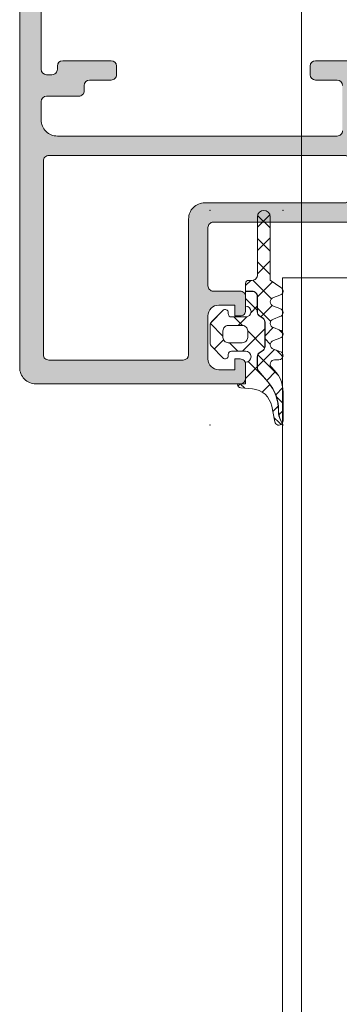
# Model space of a CAD drawing. Header units: millimetres. Extents: x 213386 to 506888, y 183055 to 450952.
# Tile 371 of 656: x 399519 to 399549, y 292447 to 292539. Entities that reach past the tile are written whole.
import ezdxf

# ---------------------------------------------------------------- set-up
doc = ezdxf.new("R2010")
doc.units = ezdxf.units.MM
doc.layers.add('FASÁDA DETAILNÍ', color=255, linetype='Continuous', lineweight=0)

msp = doc.modelspace()

# ---------------------------------------------------------------- hatches: boundary and pattern name
at = {"layer": 'FASÁDA DETAILNÍ'}
h = msp.add_hatch(color=256, dxfattribs=at)
edge = h.paths.add_edge_path(flags=16)
edge.add_ellipse((399522.156, 292525.734), major_axis=(-0.5, 0), ratio=1, start_angle=-90.00298, end_angle=0.00298)
edge.add_line((399521.656, 292525.734), (399521.656, 292507.734))
edge.add_ellipse((399522.156, 292507.734), major_axis=(-0.5, 0), ratio=1, start_angle=-0.00298, end_angle=90.00298)
edge.add_line((399522.156, 292507.234), (399534.656, 292507.234))
edge.add_ellipse((399534.656, 292507.734), major_axis=(-0.5, 0), ratio=1, start_angle=90.0025, end_angle=179.9975)
edge.add_line((399535.156, 292507.734), (399535.156, 292520.337))
edge.add_ellipse((399536.656, 292520.337), major_axis=(-1.5, 0), ratio=1, start_angle=-90.00004, end_angle=0.00004, ccw=False)
edge.add_line((399536.656, 292521.837), (399549.656, 292521.837))
edge.add_ellipse((399549.656, 292522.337), major_axis=(-0.5, 0), ratio=1, start_angle=89.99996, end_angle=180.00004)
edge.add_line((399550.156, 292522.337), (399550.156, 292525.734))
edge.add_ellipse((399549.656, 292525.734), major_axis=(-0.5, 0), ratio=1, start_angle=179.99996, end_angle=270.00004)
edge.add_line((399549.656, 292526.234), (399522.156, 292526.234))
edge = h.paths.add_edge_path()
edge.add_line((399520.956, 292555.034), (399523.956, 292555.034))
edge.add_line((399523.956, 292555.034), (399523.956, 292553.034))
edge.add_arc((399523.456, 292553.034), 0.5, -90.00298, 0.00298, ccw=False)
edge.add_line((399523.456, 292552.534), (399522.956, 292552.534))
edge.add_line((399522.956, 292552.534), (399522.956, 292553.534))
edge.add_line((399522.956, 292553.534), (399521.956, 292553.534))
edge.add_arc((399521.956, 292552.534), 1, 90.00367, 179.99633)
edge.add_line((399520.956, 292552.534), (399520.956, 292548.534))
edge.add_arc((399521.956, 292548.534), 1, 180.00172, 269.99828)
edge.add_line((399521.956, 292547.534), (399522.956, 292547.534))
edge.add_line((399522.956, 292547.534), (399522.956, 292548.534))
edge.add_line((399522.956, 292548.534), (399523.456, 292548.534))
edge.add_arc((399523.456, 292548.034), 0.5, 0.00064, 89.99936, ccw=False)
edge.add_line((399523.956, 292548.034), (399523.956, 292545.234))
edge.add_arc((399523.456, 292545.234), 0.5, -180, 0, ccw=False)
edge.add_line((399522.956, 292545.234), (399522.956, 292545.534))
edge.add_arc((399522.456, 292545.534), 0.5, 0.00123, 89.99877)
edge.add_line((399522.456, 292546.034), (399521.956, 292546.034))
edge.add_arc((399521.956, 292545.534), 0.5, 90.00778, 179.99222)
edge.add_line((399521.456, 292545.534), (399521.456, 292534.234))
edge.add_arc((399521.956, 292534.234), 0.5, 180.0025, 269.9975)
edge.add_line((399521.956, 292533.734), (399522.456, 292533.734))
edge.add_arc((399522.456, 292534.234), 0.5, 269.99282, 360.00718)
edge.add_line((399522.956, 292534.234), (399522.956, 292534.534))
edge.add_arc((399523.456, 292534.534), 0.5, 90.0072, 179.9928, ccw=False)
edge.add_line((399523.456, 292535.034), (399527.956, 292535.034))
edge.add_arc((399527.956, 292534.534), 0.5, 0.00064, 89.99936, ccw=False)
edge.add_line((399528.456, 292534.534), (399528.456, 292533.734))
edge.add_arc((399527.956, 292533.734), 0.5, -90.00298, 0.00298, ccw=False)
edge.add_line((399527.956, 292533.234), (399525.956, 292533.234))
edge.add_arc((399525.956, 292532.734), 0.5, 90.00778, 179.99222)
edge.add_line((399525.456, 292532.734), (399525.456, 292532.234))
edge.add_arc((399524.956, 292532.234), 0.5, -90.00718, 0.00718, ccw=False)
edge.add_line((399524.956, 292531.734), (399521.956, 292531.734))
edge.add_arc((399521.956, 292531.234), 0.5, 90.00631, 179.99369)
edge.add_line((399521.456, 292531.234), (399521.456, 292529.534))
edge.add_arc((399522.956, 292529.534), 1.5, 179.99878, 270.00122)
edge.add_line((399522.956, 292528.034), (399548.956, 292528.034))
edge.add_arc((399548.956, 292528.534), 0.5, 269.99761, 360.00239)
edge.add_line((399549.456, 292528.534), (399549.456, 292532.734))
edge.add_arc((399548.956, 292532.734), 0.5, 0.00064, 89.99936)
edge.add_line((399548.956, 292533.234), (399546.956, 292533.234))
edge.add_arc((399546.956, 292533.734), 0.5, 180.0025, 269.9975, ccw=False)
edge.add_line((399546.456, 292533.734), (399546.456, 292534.534))
edge.add_arc((399546.956, 292534.534), 0.5, 90.00602, 179.99398, ccw=False)
edge.add_line((399546.956, 292535.034), (399551.956, 292535.034))
edge.add_line((399551.956, 292535.034), (399552.714, 292534.816))
edge.add_arc((399552.797, 292535.105), 0.3, 253.99998, 322.09519)
edge.add_arc((399553.27, 292534.736), 0.3, 90.00003, 142.09528, ccw=False)
edge.add_line((399553.27, 292535.036), (399555.334, 292535.036))
edge.add_arc((399555.334, 292534.636), 0.4, -21.97377, 90.00007, ccw=False)
edge.add_line((399555.705, 292534.486), (399554.889, 292532.463))
edge.add_arc((399554.704, 292532.538), 0.2, 245.85891, 338.02609, ccw=False)
edge.add_line((399554.622, 292532.356), (399552.238, 292533.424))
edge.add_arc((399552.156, 292533.241), 0.2, 65.85897, 180.8199)
edge.add_line((399551.956, 292533.239), (399551.956, 292521.934))
edge.add_arc((399552.148, 292521.926), 0.192, 177.47778, 271.04445)
edge.add_line((399552.151, 292521.734), (399552.572, 292521.734))
edge.add_line((399552.572, 292521.734), (399555.037, 292523.166))
edge.add_arc((399555.188, 292522.907), 0.3, 15.99997, 120.1792, ccw=False)
edge.add_line((399555.477, 292522.99), (399555.905, 292521.497))
edge.add_line((399555.905, 292521.497), (399556.403, 292520.634))
edge.add_arc((399556.057, 292520.434), 0.4, -89.99997, 29.99999, ccw=False)
edge.add_line((399556.057, 292520.034), (399551.949, 292520.034))
edge.add_line((399551.949, 292520.034), (399537.457, 292520.037))
edge.add_arc((399537.456, 292519.537), 0.5, 89.97959, 180.00002)
edge.add_line((399536.956, 292519.537), (399536.956, 292514.134))
edge.add_arc((399537.456, 292514.134), 0.5, 179.99996, 270.00004)
edge.add_line((399537.456, 292513.634), (399539.956, 292513.634))
edge.add_arc((399539.956, 292513.134), 0.5, -0.00004, 90.00004, ccw=False)
edge.add_line((399540.456, 292513.134), (399540.456, 292511.834))
edge.add_arc((399539.956, 292511.834), 0.5, -90.00239, 0.00239, ccw=False)
edge.add_line((399539.956, 292511.334), (399539.456, 292511.334))
edge.add_line((399539.456, 292511.334), (399539.456, 292512.334))
edge.add_line((399539.456, 292512.334), (399537.956, 292512.334))
edge.add_arc((399537.956, 292511.334), 1, 90.00182, 179.99818)
edge.add_line((399536.956, 292511.334), (399536.956, 292507.334))
edge.add_arc((399537.956, 292507.334), 1, 180.00397, 269.99603)
edge.add_line((399537.956, 292506.334), (399539.456, 292506.334))
edge.add_line((399539.456, 292506.334), (399539.456, 292507.334))
edge.add_line((399539.456, 292507.334), (399539.956, 292507.334))
edge.add_arc((399539.956, 292506.834), 0.5, -0.00298, 90.00298, ccw=False)
edge.add_line((399540.456, 292506.834), (399540.456, 292505.534))
edge.add_arc((399539.956, 292505.534), 0.5, 270.00064, 359.99936, ccw=False)
edge.add_line((399539.956, 292505.034), (399520.956, 292505.034))
edge.add_arc((399520.956, 292506.534), 1.5, 179.99888, 270.00112, ccw=False)
edge.add_line((399519.456, 292506.534), (399519.456, 292553.534))
edge.add_arc((399520.956, 292553.534), 1.5, 90.0023, 179.9977, ccw=False)
h = msp.add_hatch(dxfattribs=at)
h.set_pattern_fill('ANSI37', color=256, scale=0.48, angle=180, style=0)
h.set_pattern_definition([(225, (399539.9563, 292505.0337), (1.07763, -1.07763), []), (315, (399539.9563, 292505.0337), (1.07763, 1.07763), [])])
edge = h.paths.add_edge_path()
edge.add_line((399543.04, 292512.248), (399543.647, 292512.021))
edge.add_arc((399543.546, 292511.644), 0.39, 284.92937, 435.07063, ccw=False)
edge.add_line((399543.647, 292511.267), (399543.04, 292511.04))
edge.add_arc((399543.146, 292510.644), 0.41, 105.06763, 254.93237)
edge.add_line((399543.04, 292510.248), (399543.647, 292510.021))
edge.add_arc((399543.546, 292509.644), 0.39, 284.92916, 435.07084, ccw=False)
edge.add_line((399543.647, 292509.267), (399543.04, 292509.04))
edge.add_arc((399543.146, 292508.644), 0.41, 105.06743, 254.93258)
edge.add_line((399543.04, 292508.248), (399543.647, 292508.021))
edge.add_arc((399543.546, 292507.644), 0.39, 270, 435.07068, ccw=False)
edge.add_line((399543.546, 292507.254), (399543.146, 292507.254))
edge.add_arc((399543.146, 292506.844), 0.41, 90, 229.68006)
edge.add_arc((399540.946, 292504.251), 2.99, 359.99867, 409.68006, ccw=False)
edge.add_line((399543.936, 292504.251), (399543.936, 292501.58))
edge.add_arc((399543.546, 292501.579), 0.39, 324.35943, 360.08193, ccw=False)
edge.add_line((399543.863, 292501.352), (399543.734, 292501.61))
edge.add_arc((399545.512, 292502.503), 1.99, 179.38113, 206.65479, ccw=False)
edge.add_arc((399539.509, 292502.568), 4.014, 359.38113, 400.64118)
edge.add_line((399542.554, 292505.182), (399541.674, 292506.208))
edge.add_arc((399542.042, 292506.525), 0.486, 180, 220.64118, ccw=False)
edge.add_line((399541.556, 292506.525), (399541.556, 292507.522))
edge.add_arc((399542.046, 292507.522), 0.49, 120, 180, ccw=False)
edge.add_line((399541.801, 292507.947), (399542.001, 292508.062))
edge.add_arc((399541.746, 292508.504), 0.51, 300, 360)
edge.add_line((399542.256, 292508.504), (399542.256, 292510.741))
edge.add_arc((399541.746, 292510.741), 0.51, 360, 420)
edge.add_line((399542.001, 292511.182), (399541.801, 292511.298))
edge.add_arc((399542.046, 292511.722), 0.49, 180, 240, ccw=False)
edge.add_line((399541.556, 292511.722), (399541.556, 292513.122))
edge.add_arc((399541.046, 292513.122), 0.51, 360, 450)
edge.add_line((399541.046, 292513.632), (399540.456, 292513.632))
edge.add_line((399540.456, 292513.632), (399540.456, 292514.344))
edge.add_arc((399540.746, 292514.344), 0.29, 90, 179.99992, ccw=False)
edge.add_line((399540.746, 292514.634), (399541.046, 292514.634))
edge.add_arc((399541.046, 292515.144), 0.51, 269.9796, 360.02429)
edge.add_line((399541.556, 292515.144), (399541.556, 292520.544))
edge.add_arc((399542.146, 292520.544), 0.59, 0, 179.99968, ccw=False)
edge.add_line((399542.736, 292520.544), (399542.736, 292514.638))
edge.add_line((399542.736, 292514.638), (399543.741, 292513.982))
edge.add_arc((399543.546, 292513.644), 0.39, 284.92976, 420.04058, ccw=False)
edge.add_line((399543.647, 292513.267), (399543.04, 292513.04))
edge.add_arc((399543.146, 292512.644), 0.41, 105.06763, 254.93237)
h = msp.add_hatch(dxfattribs=at)
h.set_pattern_fill('ANSI37', color=256, scale=0.625, angle=180, style=0)
h.set_pattern_definition([(225, (399539.9563, 292505.0337), (1.40317, -1.40317), []), (315, (399539.9563, 292505.0337), (1.40317, 1.40317), [])])
edge = h.paths.add_edge_path()
edge.add_arc((399538.546, 292511.644), 0.29, 0.00051, 135.00244, ccw=False)
edge.add_line((399538.836, 292511.644), (399538.836, 292511.544))
edge.add_arc((399539.146, 292511.544), 0.31, 180, 270)
edge.add_line((399539.146, 292511.234), (399540.446, 292511.234))
edge.add_arc((399540.446, 292511.744), 0.51, 270, 448.87648)
edge.add_line((399540.456, 292512.254), (399540.456, 292513.612))
edge.add_line((399540.456, 292513.612), (399541.046, 292513.612))
edge.add_arc((399541.046, 292513.122), 0.49, 360, 450, ccw=False)
edge.add_line((399541.536, 292513.122), (399541.536, 292511.722))
edge.add_arc((399542.046, 292511.722), 0.51, 180, 240)
edge.add_line((399541.791, 292511.28), (399541.991, 292511.165))
edge.add_arc((399541.746, 292510.741), 0.49, 360, 420, ccw=False)
edge.add_line((399542.236, 292510.741), (399542.236, 292508.504))
edge.add_arc((399541.746, 292508.504), 0.49, 300, 360, ccw=False)
edge.add_line((399541.991, 292508.079), (399541.791, 292507.964))
edge.add_arc((399542.046, 292507.522), 0.51, 120, 180)
edge.add_line((399541.536, 292507.522), (399541.536, 292506.525))
edge.add_arc((399542.042, 292506.525), 0.506, 180, 220.64118)
edge.add_line((399541.658, 292506.195), (399542.539, 292505.169))
edge.add_arc((399539.509, 292502.568), 3.994, 359.38113, 400.64118, ccw=False)
edge.add_arc((399545.512, 292502.503), 2.01, 179.38113, 206.65479)
edge.add_line((399543.716, 292501.601), (399543.85, 292501.334))
edge.add_arc((399543.546, 292501.579), 0.39, 191.01056, 321.08797, ccw=False)
edge.add_line((399543.163, 292501.504), (399542.884, 292502.943))
edge.add_arc((399540.911, 292502.559), 2.01, 371.0025, 445.00475)
edge.add_line((399541.086, 292504.561), (399540.013, 292504.655))
edge.add_arc((399540.046, 292505.044), 0.39, 181.46987, 265.084, ccw=False)
edge.add_line((399539.656, 292505.034), (399540.456, 292505.034))
edge.add_line((399540.456, 292505.034), (399540.456, 292507.034))
edge.add_arc((399540.446, 292507.544), 0.51, 271.12352, 450)
edge.add_line((399540.446, 292508.054), (399539.146, 292508.054))
edge.add_arc((399539.146, 292507.744), 0.31, 90, 180)
edge.add_line((399538.836, 292507.744), (399538.836, 292507.644))
edge.add_arc((399538.546, 292507.644), 0.29, 225.00331, 359.99443, ccw=False)
edge.add_line((399538.341, 292507.439), (399537.3, 292508.479))
edge.add_arc((399537.646, 292508.826), 0.49, 180, 225.02016, ccw=False)
edge.add_line((399537.156, 292508.826), (399537.156, 292510.462))
edge.add_arc((399537.646, 292510.462), 0.49, 134.9723, 180, ccw=False)
edge.add_line((399537.3, 292510.808), (399538.341, 292511.849))
edge = h.paths.add_edge_path()
edge.add_arc((399540.146, 292509.944), 0.5, 360, 450)
edge.add_line((399540.146, 292510.444), (399538.846, 292510.444))
edge.add_arc((399538.846, 292509.944), 0.5, 449.99786, 540.00214)
edge.add_line((399538.346, 292509.944), (399538.346, 292509.344))
edge.add_arc((399538.846, 292509.344), 0.5, 179.99786, 270.00214)
edge.add_line((399538.846, 292508.844), (399540.146, 292508.844))
edge.add_arc((399540.146, 292509.344), 0.5, 270, 360)
edge.add_line((399540.646, 292509.344), (399540.646, 292509.944))

# ---------------------------------------------------------------- linework, layer by layer
for p, q in [((399545.638, 296850.38), (399545.638, 284297.154)), ((399545.638, 293717.154), (399545.638, 292514.859))]:
    msp.add_line(p, q, dxfattribs=at)
for points in [[(399551.949, 292520.034), (399537.457, 292520.037), (399537.457, 292520.037, 0.414318), (399536.956, 292519.537), (399536.956, 292514.134), (399536.956, 292514.134, 0.414214), (399537.456, 292513.634), (399539.956, 292513.634), (399539.956, 292513.634, -0.414214), (399540.456, 292513.134), (399540.456, 292511.834), (399540.456, 292511.834, -0.414238), (399539.956, 292511.334), (399539.456, 292511.334), (399539.456, 292512.334), (399537.956, 292512.334), (399537.956, 292512.334, 0.414195), (399536.956, 292511.334), (399536.956, 292507.334), (399536.956, 292507.334, 0.414173), (399537.956, 292506.334), (399539.456, 292506.334), (399539.456, 292507.334), (399539.956, 292507.334), (399539.956, 292507.334, -0.414244), (399540.456, 292506.834), (399540.456, 292505.534), (399540.456, 292505.534, -0.414207), (399539.956, 292505.034), (399520.956, 292505.034), (399520.956, 292505.034, -0.414225), (399519.456, 292506.534), (399519.456, 292553.534)], [(399521.456, 292545.534), (399521.456, 292534.234), (399521.456, 292534.234, 0.414188), (399521.956, 292533.734), (399522.456, 292533.734), (399522.456, 292533.734, 0.414287), (399522.956, 292534.234), (399522.956, 292534.534), (399522.956, 292534.534, -0.41414), (399523.456, 292535.034), (399527.956, 292535.034), (399527.956, 292535.034, -0.414207), (399528.456, 292534.534), (399528.456, 292533.734), (399528.456, 292533.734, -0.414244), (399527.956, 292533.234), (399525.956, 292533.234), (399525.956, 292533.234, 0.414134), (399525.456, 292532.734), (399525.456, 292532.234), (399525.456, 292532.234, -0.414287), (399524.956, 292531.734), (399521.956, 292531.734), (399521.956, 292531.734, 0.414149), (399521.456, 292531.234), (399521.456, 292529.534), (399521.456, 292529.534, 0.414226), (399522.956, 292528.034), (399548.956, 292528.034), (399548.956, 292528.034, 0.414238), (399549.456, 292528.534)], [(399549.456, 292532.734, 0.414207), (399548.956, 292533.234), (399546.956, 292533.234), (399546.956, 292533.234, -0.414188), (399546.456, 292533.734), (399546.456, 292534.534), (399546.456, 292534.534, -0.414152), (399546.956, 292535.034), (399551.956, 292535.034)]]:
    msp.add_lwpolyline(points, format="xyb", dxfattribs=at)
at = {"layer": 'FASÁDA DETAILNÍ', "extrusion": (0, 0, -1)}
msp.add_lwpolyline([(-399522.156, 292526.234, -0.414244), (-399521.656, 292525.734), (-399521.656, 292507.734), (-399521.656, 292507.734, -0.414244), (-399522.156, 292507.234), (-399534.656, 292507.234), (-399534.656, 292507.234, -0.414188), (-399535.156, 292507.734), (-399535.156, 292520.337), (-399535.156, 292520.337, 0.414214), (-399536.656, 292521.837), (-399549.656, 292521.837), (-399549.656, 292521.837, -0.414214), (-399550.156, 292522.337), (-399550.156, 292525.734), (-399550.156, 292525.734, -0.414214), (-399549.656, 292526.234), (-399522.156, 292526.234)], format="xyb", close=True, dxfattribs=at)
at = {"layer": 'FASÁDA DETAILNÍ', "color": 7}
for points in [[(399543.04, 292512.248), (399543.647, 292512.021, -0.768307), (399543.647, 292511.267), (399543.04, 292511.04, 0.76639), (399543.04, 292510.248), (399543.647, 292510.021, -0.76831), (399543.647, 292509.267), (399543.04, 292509.04, 0.766393), (399543.04, 292508.248), (399543.647, 292508.021, -0.877522), (399543.546, 292507.254), (399543.146, 292507.254, 0.698129), (399542.881, 292506.531, -0.220237), (399543.936, 292504.251), (399543.936, 292501.58, -0.157143), (399543.863, 292501.352), (399543.734, 292501.61, -0.119569), (399543.522, 292502.524, 0.182001), (399542.554, 292505.182), (399541.674, 292506.208, -0.179213), (399541.556, 292506.525), (399541.556, 292507.522, -0.267949), (399541.801, 292507.947), (399542.001, 292508.062, 0.267949), (399542.256, 292508.504), (399542.256, 292510.741, 0.267949), (399542.001, 292511.182), (399541.801, 292511.298, -0.267949), (399541.556, 292511.722), (399541.556, 292513.122, 0.414214), (399541.046, 292513.632), (399540.456, 292513.632), (399540.456, 292514.344, -0.414213), (399540.746, 292514.634), (399541.046, 292514.634, 0.414442), (399541.556, 292515.144), (399541.556, 292520.544, -0.999997), (399542.736, 292520.544), (399542.736, 292514.638), (399543.741, 292513.982, -0.668878), (399543.647, 292513.267), (399543.04, 292513.04, 0.76639), (399543.04, 292512.248)], [(399538.341, 292511.849, -0.668191), (399538.836, 292511.644), (399538.836, 292511.544, 0.414214), (399539.146, 292511.234), (399540.446, 292511.234, 0.990243), (399540.456, 292512.254), (399540.456, 292513.612), (399541.046, 292513.612, -0.414214), (399541.536, 292513.122), (399541.536, 292511.722, 0.267949), (399541.791, 292511.28), (399541.991, 292511.165, -0.267949), (399542.236, 292510.741), (399542.236, 292508.504, -0.267949), (399541.991, 292508.079), (399541.791, 292507.964, 0.267949), (399541.536, 292507.522), (399541.536, 292506.525, 0.179213), (399541.658, 292506.195), (399542.539, 292505.169, -0.182001), (399543.502, 292502.524, 0.119569), (399543.716, 292501.601), (399543.85, 292501.334, -0.637545), (399543.163, 292501.504), (399542.884, 292502.943, 0.334606), (399541.086, 292504.561), (399540.013, 292504.655, -0.381933), (399539.656, 292505.034), (399540.456, 292505.034), (399540.456, 292507.034, 0.990243), (399540.446, 292508.054), (399539.146, 292508.054, 0.414214), (399538.836, 292507.744), (399538.836, 292507.644, -0.668123), (399538.341, 292507.439), (399537.3, 292508.479, -0.199004), (399537.156, 292508.826), (399537.156, 292510.462, -0.199038), (399537.3, 292510.808), (399538.341, 292511.849)], [(399540.646, 292509.944, 0.414214), (399540.146, 292510.444), (399538.846, 292510.444, 0.414235), (399538.346, 292509.944), (399538.346, 292509.344, 0.414235), (399538.846, 292508.844), (399540.146, 292508.844, 0.414214), (399540.646, 292509.344), (399540.646, 292509.944)]]:
    msp.add_lwpolyline(points, format="xyb", close=True, dxfattribs=at)
at = {"layer": 'FASÁDA DETAILNÍ'}
msp.add_lwpolyline([(399587.892, 292127.168), (399587.892, 292514.859), (399543.892, 292514.859), (399543.892, 292127.168), (399543.892, 292046.198), (399587.892, 292046.198)], close=True, dxfattribs=at)
for p in [(399537.156, 292521.134), (399543.936, 292521.134), (399537.156, 292501.204), (399543.936, 292501.204)]:
    msp.add_point(p, dxfattribs=at)

doc.saveas('drawing.dxf')
